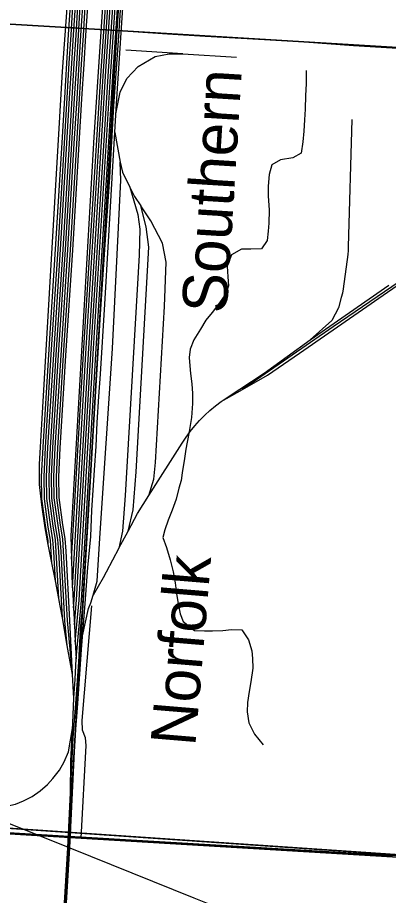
# Model space of a CAD drawing. Extents: x 114604 to 551442, y 316898 to 567001.
# Drawn here: x 220041 to 222509, y 360166 to 366011 of the extents above; entities that cross this region are included whole.
import ezdxf

# ---------------------------------------------------------------- set-up
doc = ezdxf.new("R2010")
doc.units = 0
for name, color, linetype in [('GE_P_Alignment_1000_Bearings', 7, 'Continuous'), ('GE_P_Alignment_100_Bearings', 7, 'Continuous'), ('GE_P_Alignment_100_Cardinal_Points', 7, 'Continuous'), ('GE_P_Alignment_100_Stations', 7, 'Continuous'), ('GE_P_Alignment_500_Bearings', 7, 'Continuous'), ('GE_P_Alignment_500_Distances', 7, 'Continuous'), ('PM_P_Cells', 7, 'Continuous'), ('SN_P_Signs', 7, 'Continuous')]:
    doc.layers.add(name, color=color, linetype=linetype)

msp = doc.modelspace()

# ---------------------------------------------------------------- linework, layer by layer
at = {"layer": 'GE_P_Alignment_1000_Bearings'}
for p, q in [((221140.6, 365770.8), (220762.1, 365794)), ((221140.6, 365770.8), (221498.2, 365747.5)), ((220688, 365245.2), (220723.5, 365049)), ((221988.8, 363865.4), (222512.2, 364230.2)), ((221396.3, 363455.4), (221536.6, 363534.9)), ((220715.5, 362478.6), (220776.2, 362592.2)), ((220269.4, 362379.7), (220245.4, 362503.3)), ((220292.4, 362261), (220269.4, 362379.7)), ((220315.4, 362142.4), (220292.4, 362261)), ((220405.6, 362213.2), (220412.7, 362081.8)), ((220412.7, 362081.8), (220418.8, 361968.3)), ((220371.9, 361831), (220339, 362015.2)), ((220418.8, 361968.3), (220424.9, 361854.8)), ((220424.9, 361854.8), (220431.1, 361741.3)), ((220406.7, 361637.1), (220371.9, 361831))]:
    msp.add_line(p, q, dxfattribs=at)
for points in [[(220262.5, 358399), (220389.1, 360483), (220424.4, 361214.2), (220441.4, 361443.2), (220465.4, 361802.9), (220489.7, 362109.4), (220507.5, 362348.6), (220529.5, 362555.4), (220535.8, 362731.5), (220553.6, 362996.5), (220563.3, 363158.2), (220569.5, 363315.3), (220580.8, 363488), (220592.1, 363636.7), (220622.5, 364103.5), (220646, 364520.3), (220675.5, 365019.1), (220698.6, 365437.9), (220732.8, 365941.9), (220769.9, 366512.4), (220819.7, 367332.8), (220851.1, 367826), (220910.9, 368995.1), (220964.7, 369698.7)], [(220249.9, 358399.8), (220376.5, 360483.7), (220411.9, 361215), (220428.9, 361444.3), (220448.1, 361719.9), (220459.2, 361937.4), (220472.3, 362072.8), (220488.3, 362341.1), (220503.6, 362591.1), (220518.9, 362852.7), (220527.7, 362983.9), (220535.8, 363116.8), (220550.2, 363360.9), (220564.8, 363559.4), (220592.1, 364035.2), (220621.9, 364467.9), (220654.2, 364948.7), (220681.5, 365422.9), (220715.4, 365887.9), (220755.7, 366514.9), (220805.5, 367315.3), (220834.5, 367787.8), (220891.9, 368930.3), (220938.6, 369649.3)], [(220406.7, 361637.1), (220372.9, 361996.2), (220347.2, 362457.3), (220341.5, 362540.8), (220326.6, 362631), (220301.8, 362813.7), (220299.5, 362954.1), (220308.5, 363144.3), (220346.9, 363762.6), (220392.4, 364463.8), (220435, 365170.7), (220453.1, 365470.8), (220466.9, 365702), (220479.2, 365891.8), (220491.1, 366085.4), (220512.6, 366441.4), (220525.6, 366651.5), (220537, 366834.3), (220639.5, 368514), (220645.1, 368604.1), (220635, 368858.4), (220640.9, 369013.8), (220642.2, 369034.2)], [(220371.9, 361831), (220356.5, 361994.9), (220330.8, 362456.3), (220325.1, 362538.9), (220310.4, 362628.5), (220285.4, 362812.5), (220283, 362954.3), (220292.1, 363145.2), (220330.5, 363763.6), (220376.1, 364464.8), (220418.6, 365171.7), (220436.7, 365471.7), (220450.6, 365703.1), (220462.8, 365892.9), (220474.7, 366086.4), (220496.2, 366442.4), (220509.2, 366652.5), (220520.6, 366835.3), (220623.1, 368515), (220628.7, 368604.2), (220618.6, 368858.4), (220622.3, 368954.9)], [(220339, 362015.2), (220314.5, 362455.3), (220308.8, 362537), (220294.2, 362626.1), (220269, 362811.2), (220266.6, 362954.6), (220275.7, 363146.1), (220314.1, 363764.6), (220359.7, 364465.8), (220402.2, 365172.7), (220420.3, 365472.7), (220434.2, 365704.1), (220446.4, 365893.9), (220458.3, 366087.4), (220479.8, 366443.5), (220492.9, 366653.5), (220504.2, 366836.3), (220606.7, 368516), (220612.2, 368604.4), (220602.2, 368858.3), (220602.9, 368878.2)], [(220315.4, 362142.4), (220298.1, 362454.3), (220292.5, 362535.1), (220277.9, 362623.7), (220252.6, 362810), (220250.2, 362954.8), (220259.4, 363147), (220297.8, 363765.7), (220343.3, 364466.9), (220385.9, 365173.7), (220404, 365473.7), (220417.8, 365705.1), (220430.1, 365894.9), (220442, 366088.4), (220463.4, 366444.5), (220476.5, 366654.6), (220487.8, 366837.3), (220590.3, 368517), (220595.8, 368604.6), (220587.8, 368806.7)], [(220292.4, 362261), (220281.7, 362453.2), (220276.2, 362533.2), (220261.7, 362621.2), (220236.2, 362808.7), (220233.8, 362955.1), (220243, 363147.9), (220281.4, 363766.7), (220326.9, 364467.9), (220369.5, 365174.7), (220387.6, 365474.7), (220401.4, 365706.1), (220413.7, 365896), (220425.6, 366089.4), (220447.1, 366445.5), (220460.1, 366655.6), (220471.5, 366838.3), (220574, 368518), (220579.4, 368604.8), (220574.3, 368733.4)], [(220431.1, 361741.3), (220466.5, 362130.8), (220561, 363770.1), (220675.7, 365617.9), (220791.5, 367322.4), (220848.8, 368395), (220866.7, 368692.5)], [(220269.4, 362379.7), (220265.3, 362452.2), (220259.9, 362531.3), (220245.5, 362618.8), (220219.8, 362807.5), (220217.4, 362955.3), (220226.6, 363148.8), (220265, 363767.8), (220310.6, 364468.9), (220353.1, 365175.7), (220371.2, 365475.7), (220385.1, 365707.1), (220397.3, 365897), (220409.2, 366090.3), (220430.7, 366446.5), (220443.8, 366656.6), (220455.1, 366839.3), (220557.6, 368519), (220563, 368605), (220560.8, 368660.1)], [(220424.9, 361854.8), (220450.2, 362132), (220544.7, 363771.1), (220659.4, 365618.9), (220775.1, 367323.4), (220832.5, 368395.9), (220841.7, 368550.5)], [(220406.7, 361637.1), (220389.2, 361997.4), (220363.6, 362458.3), (220357.8, 362542.7), (220342.8, 362633.4), (220318.2, 362815), (220315.9, 362953.8), (220324.9, 363143.4), (220363.2, 363761.5), (220408.8, 364462.8), (220451.4, 365169.8), (220469.5, 365469.8), (220483.3, 365701), (220495.6, 365890.8), (220507.5, 366084.4), (220528.9, 366440.4), (220542, 366650.5), (220553.3, 366833.3), (220654.3, 368487.2)], [(220418.8, 361968.3), (220433.8, 362133.2), (220528.3, 363772.1), (220643, 365620), (220758.7, 367324.4), (220816.1, 368396.9), (220819.1, 368446.9)], [(220412.7, 362081.8), (220417.5, 362134.4), (220511.9, 363773), (220626.6, 365621.1), (220742.4, 367325.4), (220797.8, 368361.3)], [(220405.6, 362213.2), (220495.5, 363774), (220610.3, 365622.1), (220726, 367326.4), (220776.8, 368277.4)], [(220753.4, 368145.7), (220723.8, 367915.3), (220679.6, 367188.4), (220548, 365215.9), (220396.2, 362560), (220400.2, 362405.9)], [(220400.2, 362405.9), (220479.2, 363775), (220593.9, 365623.2), (220709.6, 367327.4), (220753.4, 368145.7)], [(220245.4, 362503.3), (220224, 362613.4), (220202.1, 362766), (220187.2, 362901.4), (220186.2, 363036.8), (220201.6, 363304.3), (220340.9, 365652.7), (220493.8, 367742.8)], [(220245.4, 362503.3), (220243.6, 362529.4), (220229.3, 362616.4), (220203.5, 362806.2), (220201, 362955.6), (220210.2, 363149.7), (220248.6, 363768.8), (220294.2, 364469.9), (220336.7, 365176.7), (220354.8, 365476.7), (220368.7, 365708.2), (220380.9, 365898), (220392.8, 366091.3), (220414.3, 366447.5), (220427.4, 366657.6), (220438.7, 366840.3), (220493.8, 367742.8)], [(220694.9, 365370.3), (220722.7, 365514.1), (220768.4, 365605.5), (220842.4, 365686.2), (220957.3, 365751.2), (221048.9, 365769.7), (221140.6, 365770.8)], [(222264.9, 365332.2), (222241.5, 364485.2), (222240.2, 364459.6), (222237.5, 364434.2), (222207.3, 364205.4), (222202.2, 364176.6), (222194.7, 364148.3), (222176.2, 364079.1), (222133, 363995.1), (221988.8, 363865.4)], [(221536.6, 363534.9), (221704.2, 363629.8), (221917.3, 363777.2), (222502.4, 364182.1), (223210.6, 364669.5), (223734.1, 365023.7), (223833.9, 365108.1)], [(223833.9, 365108.1), (223020, 364550.4), (222142, 363952.1), (221536.6, 363534.9)], [(220715.5, 362478.6), (220630.3, 362318.9), (220610.7, 362280.2), (220543.4, 362165.4), (220570.4, 362257.6), (220589.2, 362545.6), (220672.5, 363806.7), (220703.1, 364433.3), (220728.2, 364929.6), (220723.5, 365049)], [(220723.5, 365049), (220738.2, 364981.5), (220789, 364881.9)], [(220789, 364881.9), (220841.8, 364701), (220855.6, 364602.1), (220849, 364430.2), (220756.4, 362827.8), (220739.9, 362590.7), (220715.5, 362478.6)], [(220789, 364881.9), (220820.1, 364820.6), (220861.2, 364758.6)], [(220776.2, 362592.2), (220809.2, 362734.4), (220830.8, 362987.2), (220913.7, 364482.7), (220897.1, 364618), (220861.2, 364758.6)], [(220776.2, 362592.2), (220838.4, 362708.8), (220914.6, 362829.2), (220948.3, 362938.6), (220958, 363048), (221018.2, 364087.6), (221029.1, 364382), (221004.7, 364509.4), (220928.1, 364657.3), (220861.2, 364758.6)], [(221396.3, 363455.4), (221435.8, 363482.5), (221682.4, 363643.8), (221988.8, 363865.4)], [(220914.6, 362829.2), (221135.2, 363177.5), (221161.8, 363217.4), (221190.3, 363256), (221220.5, 363293.2), (221252.5, 363328.9), (221286.2, 363363), (221321.4, 363395.5), (221358.1, 363426.3), (221396.3, 363455.4)], [(216599.7, 362827.4), (216765.9, 362658.1), (216805.8, 362616.2), (216908.2, 362515.6), (216996.6, 362426.7), (217193.1, 362237), (217353.4, 362077.8), (217599.9, 361871.7), (217668.4, 361817), (217819.5, 361700.2), (217968.1, 361593.4), (218214.3, 361432.3), (218573.4, 361229.3), (218808.7, 361118.6), (219482.9, 360845.7), (219708.4, 360755.4), (220389.1, 360483), (221214.4, 360150.5), (221567.8, 360008), (222153.9, 359772.3), (222854.8, 359492.1)], [(220400.2, 362405.9), (220405.1, 362221.5), (220405.6, 362213.2)], [(220339, 362015.2), (220325, 362093.2), (220315.4, 362142.4)], [(220472.7, 361895), (220512.2, 362077), (220527.5, 362114.9), (220543.4, 362165.4)], [(220414.3, 361480.5), (220424.1, 361606.9), (220431.1, 361741.3)], [(220414.3, 361480.5), (220412.4, 361518.2), (220406.7, 361637.1)], [(220393.9, 360842.4), (220394.5, 361061.2), (220409, 361312.9), (220414.3, 361480.5)], [(219578.1, 360825.5), (219693.6, 360781.5), (219733.1, 360768.5), (219775.9, 360760.6), (219817.9, 360755.5), (219866.5, 360752.6), (219905.8, 360753.5), (219937.3, 360755.6), (219975.5, 360762.4), (220027.9, 360774.7), (220079.7, 360795.5), (220137.5, 360824.4), (220191.2, 360862.5), (220239.8, 360905.6), (220276.2, 360943.6), (220320.7, 361000), (220350.8, 361056.2), (220378.9, 361122.6), (220407.7, 361290.2)]]:
    msp.add_lwpolyline(points, dxfattribs=at)
at = {"layer": 'GE_P_Alignment_100_Cardinal_Points'}
for points in [[(219872.3, 365973.4), (220046.6, 365964.3), (220449.8, 365941.8), (221038.9, 365903.6)], [(221038.9, 365903.6), (221288.4, 365887.4), (221568.8, 365871.1)], [(221568.8, 365871.1), (221949.8, 365849), (222275.3, 365826), (223084.6, 365775.6), (223315, 365760.1)], [(220463.4, 360547.7), (220496.6, 361164.7), (220492, 361214.8), (220473.4, 361266.7), (220470.7, 361330.9), (220534.6, 362093.9)]]:
    msp.add_lwpolyline(points, dxfattribs=at)
at = {"layer": 'GE_P_Alignment_100_Stations'}
for points in [[(217043.6, 359466.2), (216980.1, 360710.3), (216978.6, 360738.2), (217013.3, 360816.3), (225713.2, 360221.3)], [(225713.2, 360222.6), (217013.3, 360816.3), (216978.6, 360738.2), (216980.1, 360710.3), (217043.6, 359466.2)]]:
    msp.add_lwpolyline(points, dxfattribs=at)
at = {"layer": 'GE_P_Alignment_500_Bearings'}
msp.add_lwpolyline([(217823.8, 360707.6), (220463.4, 360547.7), (222534.8, 360424), (223021, 360402.9), (224141.6, 360332), (224597.6, 360301.2)], dxfattribs=at)
at = {"layer": 'GE_P_Alignment_500_Distances'}
for points in [[(202957.2, 361066.6), (203173.6, 361126), (203361.3, 361141.8), (203592.8, 361114.6), (203809.8, 361072.8), (204027.1, 361002.1), (204287.6, 360960.6), (204417.7, 360954.4), (204769.8, 361400.5), (207096.8, 361332.5), (208169.7, 361284.4), (208552.9, 361258.6), (209132.9, 361224.3), (209780.2, 361190.3), (210185.5, 361167.7), (211235.9, 361101.5), (211937.1, 361053.8), (213234, 360978.2), (213279.3, 360976.1), (214060.3, 360930.7), (215135.5, 360867.9), (217822.6, 360710.4), (220462.2, 360550.5), (222533.6, 360426.9)], [(222533.6, 360426.9), (220462.2, 360550.5), (217822.6, 360710.4), (215135.5, 360867.9), (214060.3, 360930.7), (213279.3, 360976.1), (213234, 360978.2), (211937.1, 361053.8), (211235.9, 361101.5), (210185.5, 361167.7), (209780.2, 361190.3)]]:
    msp.add_lwpolyline(points, dxfattribs=at)
at = {"layer": 'PM_P_Cells'}
msp.add_lwpolyline([(221960.8, 365658.8), (221960.6, 365570.6), (221956.4, 365492.5), (221954.2, 365400.3), (221950, 365330.2), (221945.8, 365254.1), (221939.7, 365183.9), (221927.5, 365107.8), (221873.4, 365077.8), (221791.4, 365063.9), (221733.4, 365029.9), (221715.2, 364965.8), (221709.1, 364887.6), (221708.9, 364823.5), (221714.7, 364729.3), (221712.5, 364641.2), (221708.4, 364589.1), (221702.2, 364527), (221664.1, 364470.9), (221592.1, 364469), (221530.1, 364469.1), (221464.1, 364431.1), (221435.9, 364355), (221439.7, 364284.8), (221443.6, 364224.7), (221427.5, 364172.6), (221377.3, 364102.5), (221335.2, 364048.5), (221293.1, 363996.5), (221259, 363936.4), (221212.8, 363864.3), (221188.7, 363802.2), (221182.6, 363748.1), (221186.5, 363692), (221192.3, 363641.9), (221200.2, 363571.8), (221206, 363507.7), (221205.9, 363441.5), (221197.7, 363347.4), (221181.4, 363241.2), (221161.2, 363137), (221151, 363074.9), (221136.8, 362980.8), (221128.7, 362928.7), (221114.6, 362876.6), (221096.4, 362804.5), (221070.3, 362730.4), (221042.1, 362664.3), (221020, 362600.2), (221007.9, 362548.2), (221031.7, 362482), (221055.5, 362399.8), (221075.3, 362321.7), (221089.2, 362247.5), (221099, 362175.4), (221108.8, 362107.3), (221122.7, 362041.1), (221142.6, 361991), (221218.4, 361930.8), (221284.4, 361928.8), (221338.3, 361928.7), (221406.3, 361930.7), (221464.3, 361936.6), (221532.3, 361934.5), (221578.1, 361868.4), (221600, 361794.2), (221603.8, 361744.1), (221605.7, 361680), (221593.5, 361587.9), (221581.3, 361523.8), (221571.2, 361451.6), (221569, 361389.5), (221578.9, 361315.4), (221616.7, 361239.2), (221674.5, 361169)], dxfattribs=at)
at = {"layer": 'SN_P_Signs'}
for points in [[(218415.5, 371401.9), (221062.7, 371254.5), (220701.4, 365925), (215434, 366240.4), (215761.4, 371549.8)], [(223725.1, 371096.6), (226380.1, 370939.2), (226072, 365959.8), (226048.9, 365601.7), (220701.4, 365925), (221062.7, 371254.5)], [(215434, 366240.4), (220701.4, 365925), (220384.2, 360557.5), (215134.9, 360875)], [(226048.9, 365601.7), (225740.9, 360556.3), (225715.7, 360242.2), (220384.2, 360557.5), (220701.4, 365925)], [(220384.2, 360557.5), (220065.6, 355222.7), (214813.5, 355545.6), (215134.9, 360875)], [(225715.7, 360242.2), (225412.3, 355207.7), (225387.1, 354900.2), (220065.6, 355222.7), (220384.2, 360557.5)]]:
    msp.add_lwpolyline(points, close=True, dxfattribs=at)

# ---------------------------------------------------------------- texts
at = {"layer": 'GE_P_Alignment_100_Bearings'}
for s, rotation, p in [('Southern', 86.41972, (221431.7, 364037.5)), ('Norfolk', 85.19012, (221223.1, 361154.8))]:
    msp.add_text(s, height=299.02, rotation=rotation, dxfattribs=at).set_placement(p)

doc.saveas('drawing.dxf')
